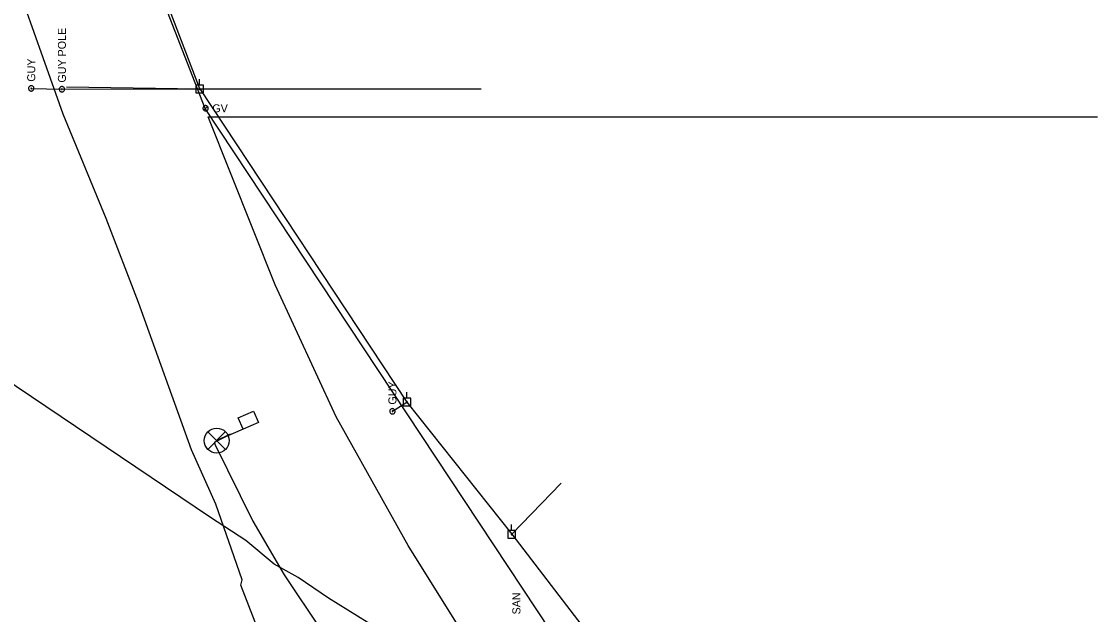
# Model space of a CAD drawing. Extents: x 600849 to 606371, y 330010 to 403088.
# Drawn here: x 602479 to 602996, y 353692 to 353977 of the extents above; entities that cross this region are included whole.
import ezdxf

# ---------------------------------------------------------------- set-up
doc = ezdxf.new("R2010")
doc.units = 0
for name, color, linetype in [('E_SIG', 7, 'Continuous'), ('E_UTL_EGuyPole', 7, 'Continuous'), ('E_UTL_EGuyWire', 7, 'Continuous'), ('E_UTL_EPowerPole', 7, 'Continuous'), ('E_UTL_G', 7, 'Continuous'), ('E_UTL_G_UG', 7, 'Continuous'), ('E_UTL_Loop_UG', 7, 'Continuous'), ('E_UTL_Overhead', 7, 'Continuous'), ('E_UTL_SAN', 7, 'Continuous'), ('E_UTL_T_UG', 7, 'Continuous'), ('E_UTL_W_UG', 7, 'Continuous')]:
    doc.layers.add(name, color=color, linetype=linetype)

msp = doc.modelspace()

# ---------------------------------------------------------------- linework, layer by layer
at = {"layer": 'E_SIG'}
for points in [[(602576.99, 353779.79), (602568.61, 353771.33)], [(602568.61, 353779.71), (602577.07, 353771.25)], [(602571.72, 353774.84), (602571.97, 353773.77), (602590.27, 353736.74), (602605.34, 353711.08), (602623.14, 353684.38), (602630.1, 353677.26), (602640.77, 353664.51), (602660.07, 353643.26), (602682.9, 353621.55), (602701.56, 353603.51), (602717.69, 353590.29)], [(602572.87, 353775.57), (602579.41, 353778.8)]]:
    msp.add_lwpolyline(points, dxfattribs=at)
msp.add_circle((602572.87, 353775.55), 6, dxfattribs=at)
at = {"layer": 'E_UTL_EGuyPole'}
for points in [[(602498.42, 353945.76), (602498.18, 353945.74), (602497.95, 353945.67), (602497.73, 353945.56), (602497.54, 353945.41), (602497.38, 353945.22), (602497.25, 353945.01), (602497.17, 353944.78), (602497.14, 353944.54), (602497.15, 353944.3), (602497.21, 353944.06), (602497.31, 353943.84), (602497.45, 353943.64), (602497.63, 353943.47), (602497.83, 353943.34), (602498.06, 353943.25), (602498.3, 353943.2), (602498.54, 353943.2), (602498.78, 353943.25), (602499.01, 353943.34), (602499.22, 353943.47), (602499.39, 353943.64), (602499.53, 353943.84), (602499.63, 353944.06), (602499.69, 353944.3), (602499.7, 353944.54), (602499.67, 353944.78), (602499.59, 353945.01), (602499.47, 353945.22), (602499.31, 353945.41), (602499.12, 353945.56), (602498.9, 353945.67), (602498.66, 353945.74), (602498.42, 353945.76)], [(602498.42, 353944.64), (602498.39, 353944.64), (602498.36, 353944.63), (602498.34, 353944.61), (602498.31, 353944.59), (602498.29, 353944.57), (602498.28, 353944.54), (602498.27, 353944.52), (602498.26, 353944.49), (602498.26, 353944.46), (602498.27, 353944.43), (602498.28, 353944.4), (602498.3, 353944.37), (602498.32, 353944.35), (602498.35, 353944.34), (602498.38, 353944.32), (602498.41, 353944.32), (602498.44, 353944.32), (602498.47, 353944.32), (602498.5, 353944.34), (602498.52, 353944.35), (602498.54, 353944.37), (602498.56, 353944.4), (602498.57, 353944.43), (602498.58, 353944.46), (602498.58, 353944.49), (602498.58, 353944.52), (602498.57, 353944.54), (602498.55, 353944.57), (602498.53, 353944.59), (602498.51, 353944.61), (602498.48, 353944.63), (602498.45, 353944.64), (602498.42, 353944.64)]]:
    msp.add_lwpolyline(points, dxfattribs=at)
at = {"layer": 'E_UTL_EGuyWire'}
for p, q in [((602483.67, 353944.9), (602498.42, 353944.48)), ((602498.42, 353944.48), (602564.68, 353944.62)), ((602657.34, 353789.63), (602664.33, 353794.06))]:
    msp.add_line(p, q, dxfattribs=at)
for points in [[(602483.67, 353946.18), (602483.43, 353946.16), (602483.19, 353946.09), (602482.97, 353945.97), (602482.78, 353945.82), (602482.62, 353945.64), (602482.5, 353945.43), (602482.42, 353945.2), (602482.39, 353944.96), (602482.4, 353944.71), (602482.46, 353944.48), (602482.56, 353944.25), (602482.7, 353944.05), (602482.87, 353943.89), (602483.08, 353943.75), (602483.31, 353943.66), (602483.55, 353943.62), (602483.79, 353943.62), (602484.03, 353943.66), (602484.26, 353943.75), (602484.46, 353943.89), (602484.64, 353944.05), (602484.78, 353944.25), (602484.88, 353944.48), (602484.94, 353944.71), (602484.95, 353944.96), (602484.92, 353945.2), (602484.84, 353945.43), (602484.71, 353945.64), (602484.55, 353945.82), (602484.36, 353945.97), (602484.14, 353946.09), (602483.91, 353946.16), (602483.67, 353946.18)], [(602483.67, 353945.06), (602483.64, 353945.05), (602483.61, 353945.04), (602483.58, 353945.03), (602483.56, 353945.01), (602483.54, 353944.99), (602483.52, 353944.96), (602483.51, 353944.93), (602483.51, 353944.9), (602483.51, 353944.87), (602483.52, 353944.84), (602483.53, 353944.81), (602483.55, 353944.79), (602483.57, 353944.77), (602483.59, 353944.75), (602483.62, 353944.74), (602483.65, 353944.74), (602483.68, 353944.74), (602483.71, 353944.74), (602483.74, 353944.75), (602483.77, 353944.77), (602483.79, 353944.79), (602483.81, 353944.81), (602483.82, 353944.84), (602483.83, 353944.87), (602483.83, 353944.9), (602483.82, 353944.93), (602483.81, 353944.96), (602483.8, 353944.99), (602483.78, 353945.01), (602483.75, 353945.03), (602483.73, 353945.04), (602483.7, 353945.05), (602483.67, 353945.06)], [(602657.34, 353790.92), (602657.1, 353790.89), (602656.87, 353790.82), (602656.65, 353790.71), (602656.46, 353790.56), (602656.3, 353790.38), (602656.18, 353790.17), (602656.1, 353789.93), (602656.06, 353789.69), (602656.07, 353789.45), (602656.13, 353789.21), (602656.23, 353788.99), (602656.37, 353788.79), (602656.55, 353788.62), (602656.76, 353788.49), (602656.98, 353788.4), (602657.22, 353788.35), (602657.47, 353788.35), (602657.71, 353788.4), (602657.93, 353788.49), (602658.14, 353788.62), (602658.31, 353788.79), (602658.46, 353788.99), (602658.56, 353789.21), (602658.61, 353789.45), (602658.63, 353789.69), (602658.59, 353789.93), (602658.51, 353790.17), (602658.39, 353790.38), (602658.23, 353790.56), (602658.04, 353790.71), (602657.82, 353790.82), (602657.59, 353790.89), (602657.34, 353790.92)], [(602657.34, 353789.79), (602657.31, 353789.79), (602657.29, 353789.78), (602657.26, 353789.77), (602657.23, 353789.75), (602657.21, 353789.73), (602657.2, 353789.7), (602657.19, 353789.67), (602657.18, 353789.64), (602657.19, 353789.61), (602657.19, 353789.58), (602657.21, 353789.55), (602657.22, 353789.53), (602657.25, 353789.51), (602657.27, 353789.49), (602657.3, 353789.48), (602657.33, 353789.47), (602657.36, 353789.47), (602657.39, 353789.48), (602657.42, 353789.49), (602657.44, 353789.51), (602657.47, 353789.53), (602657.48, 353789.55), (602657.5, 353789.58), (602657.5, 353789.61), (602657.5, 353789.64), (602657.5, 353789.67), (602657.49, 353789.7), (602657.48, 353789.73), (602657.46, 353789.75), (602657.43, 353789.77), (602657.4, 353789.78), (602657.38, 353789.79), (602657.34, 353789.79)]]:
    msp.add_lwpolyline(points, dxfattribs=at)
at = {"layer": 'E_UTL_EPowerPole'}
for points in [[(602566.49, 353946.46), (602562.81, 353946.46)], [(602562.81, 353946.46), (602562.81, 353942.77)], [(602564.65, 353946.46), (602564.65, 353949.37)], [(602566.49, 353942.77), (602566.49, 353946.46)], [(602562.81, 353942.77), (602566.49, 353942.77)], [(602564.92, 353944.62), (602564.92, 353944.67), (602564.9, 353944.71), (602564.88, 353944.75), (602564.85, 353944.79), (602564.82, 353944.82), (602564.78, 353944.84), (602564.74, 353944.85), (602564.69, 353944.86), (602564.65, 353944.86), (602564.6, 353944.85), (602564.56, 353944.83), (602564.52, 353944.8), (602564.49, 353944.77), (602564.47, 353944.73), (602564.45, 353944.69), (602564.44, 353944.64), (602564.44, 353944.6), (602564.45, 353944.55), (602564.47, 353944.51), (602564.49, 353944.47), (602564.52, 353944.44), (602564.56, 353944.42), (602564.6, 353944.4), (602564.65, 353944.39), (602564.69, 353944.38), (602564.74, 353944.39), (602564.78, 353944.41), (602564.82, 353944.43), (602564.85, 353944.46), (602564.88, 353944.49), (602564.9, 353944.53), (602564.92, 353944.58), (602564.92, 353944.62)], [(602666.14, 353795.9), (602662.45, 353795.9)], [(602662.45, 353795.9), (602662.45, 353792.21)], [(602664.29, 353795.9), (602664.29, 353798.81)], [(602666.14, 353792.21), (602666.14, 353795.9)], [(602662.45, 353792.21), (602666.14, 353792.21)], [(602664.57, 353794.06), (602664.56, 353794.1), (602664.55, 353794.14), (602664.53, 353794.18), (602664.5, 353794.22), (602664.47, 353794.25), (602664.43, 353794.27), (602664.38, 353794.29), (602664.34, 353794.29), (602664.29, 353794.29), (602664.25, 353794.28), (602664.21, 353794.26), (602664.17, 353794.24), (602664.14, 353794.2), (602664.11, 353794.16), (602664.1, 353794.12), (602664.09, 353794.08), (602664.09, 353794.03), (602664.1, 353793.99), (602664.11, 353793.95), (602664.14, 353793.91), (602664.17, 353793.88), (602664.21, 353793.85), (602664.25, 353793.83), (602664.29, 353793.82), (602664.34, 353793.82), (602664.38, 353793.82), (602664.43, 353793.84), (602664.47, 353793.86), (602664.5, 353793.89), (602664.53, 353793.93), (602664.55, 353793.97), (602664.56, 353794.01), (602664.57, 353794.06)], [(602714.67, 353732.36), (602714.67, 353735.27)], [(602716.51, 353732.36), (602712.82, 353732.36)], [(602712.82, 353732.36), (602712.82, 353728.67)], [(602712.82, 353728.67), (602716.51, 353728.67)], [(602714.94, 353730.52), (602714.93, 353730.56), (602714.92, 353730.6), (602714.9, 353730.64), (602714.87, 353730.68), (602714.84, 353730.71), (602714.8, 353730.73), (602714.75, 353730.75), (602714.71, 353730.75), (602714.66, 353730.75), (602714.62, 353730.74), (602714.58, 353730.72), (602714.54, 353730.7), (602714.51, 353730.66), (602714.49, 353730.62), (602714.47, 353730.58), (602714.46, 353730.54), (602714.46, 353730.49), (602714.47, 353730.45), (602714.49, 353730.41), (602714.51, 353730.37), (602714.54, 353730.34), (602714.58, 353730.31), (602714.62, 353730.29), (602714.66, 353730.28), (602714.71, 353730.28), (602714.75, 353730.28), (602714.8, 353730.3), (602714.84, 353730.32), (602714.87, 353730.35), (602714.9, 353730.39), (602714.92, 353730.43), (602714.93, 353730.47), (602714.94, 353730.52)], [(602716.51, 353728.67), (602716.51, 353732.36)]]:
    msp.add_lwpolyline(points, dxfattribs=at)
at = {"layer": 'E_UTL_G'}
for points in [[(602568.82, 353935.33), (602568.8, 353935.57), (602568.73, 353935.8), (602568.62, 353936.02), (602568.47, 353936.21), (602568.28, 353936.37), (602568.07, 353936.49), (602567.84, 353936.57), (602567.6, 353936.61), (602567.36, 353936.6), (602567.12, 353936.54), (602566.9, 353936.44), (602566.7, 353936.3), (602566.53, 353936.12), (602566.4, 353935.92), (602566.31, 353935.69), (602566.26, 353935.45), (602566.26, 353935.21), (602566.31, 353934.97), (602566.4, 353934.74), (602566.53, 353934.53), (602566.7, 353934.36), (602566.9, 353934.22), (602567.12, 353934.11), (602567.36, 353934.06), (602567.6, 353934.05), (602567.84, 353934.08), (602568.07, 353934.16), (602568.28, 353934.28), (602568.47, 353934.44), (602568.62, 353934.63), (602568.73, 353934.85), (602568.8, 353935.08), (602568.82, 353935.33)], [(602566.63, 353934.42), (602568.45, 353936.23)]]:
    msp.add_lwpolyline(points, dxfattribs=at)
at = {"layer": 'E_UTL_G_UG'}
for points in [[(602567.33, 353935.25), (602513.3, 354074.04), (602509.28, 354084.29), (602502.51, 354101.37), (602493.16, 354127.48), (602489.86, 354134.81), (602473.74, 354178.91), (602424.16, 354309.47), (602411.07, 354316.49), (602403.37, 354338.05), (602390.66, 354370.81), (602365.86, 354444.4), (602368.66, 354450.07), (602351.4, 354499.98), (602335.94, 354547.15), (602320.16, 354593.73), (602300.78, 354657.82), (602304.19, 354663.88), (602307.43, 354667.03)], [(602663.79, 353676.69), (602626.6, 353699.86), (602612.06, 353709.74), (602600.45, 353716.14), (602586.79, 353727.58), (602569.93, 353738.55), (602325.24, 353903.29), (602317.34, 353906.33), (602299.51, 353921.31), (602276.11, 353938.2), (602259.37, 353980.94), (602242.57, 354023.5), (602228.81, 354058.82), (602211.65, 354103.59), (602191.45, 354156.33)], [(602733.76, 353683.78), (602567.33, 353935.25)]]:
    msp.add_lwpolyline(points, dxfattribs=at)
at = {"layer": 'E_UTL_Loop_UG'}
for p, q in [((602583.15, 353786.48), (602590.47, 353789.71)), ((602585.58, 353780.99), (602583.15, 353786.48)), ((602590.47, 353789.71), (602592.89, 353784.22)), ((602585.58, 353780.99), (602577.01, 353777.29)), ((602592.89, 353784.22), (602585.58, 353780.99))]:
    msp.add_line(p, q, dxfattribs=at)
msp.add_lwpolyline([(602577.01, 353777.29), (602572.66, 353775.15), (602571.72, 353774.84)], dxfattribs=at)
at = {"layer": 'E_UTL_Overhead'}
for points in [[(602564.68, 353944.62), (602493.86, 354130.23), (602437.69, 354279.84), (602377.58, 354448.35), (602318.36, 354619.69), (602300.73, 354721.7), (602278.59, 354786.86), (602257.42, 354907.01), (602299.46, 355189.8), (602320.99, 355319.4), (602218, 355394.92), (602339.56, 355565.71)], [(602500.6, 353945.66), (602564.68, 353944.62)], [(602564.68, 353944.62), (602664.33, 353794.06)], [(602564.68, 353944.62), (602700.03, 353944.62)], [(602664.33, 353794.06), (602714.7, 353730.52), (602765.19, 353664.71), (602931.16, 353554.23)], [(602714.7, 353730.52), (602738.57, 353755.08)]]:
    msp.add_lwpolyline(points, dxfattribs=at)
at = {"layer": 'E_UTL_T_UG'}
for points in [[(602887.83, 353560.35), (602867.01, 353570.21), (602804.28, 353597.95), (602752.29, 353622.75), (602712.74, 353654.2), (602688.6, 353687.1), (602664.91, 353725.04), (602630.3, 353786.96), (602600.91, 353850.51), (602568.77, 353931.2)], [(602568.77, 353931.2), (602996.4, 353931.2)]]:
    msp.add_lwpolyline(points, dxfattribs=at)
at = {"layer": 'E_UTL_W_UG'}
msp.add_lwpolyline([(602607.78, 353645.67), (602584.38, 353706.02), (602585.05, 353708.63), (602572.48, 353745.03), (602560.68, 353771.1), (602535.24, 353841.98), (602519.71, 353882.33), (602499.1, 353932.56), (602483.38, 353976.73), (602464.69, 354028.43)], dxfattribs=at)

# ---------------------------------------------------------------- texts
at = {"layer": 'E_UTL_EGuyPole'}
msp.add_text('GUY POLE', height=3.85, rotation=90, dxfattribs=at).set_placement((602500.35, 353947.69))
at = {"layer": 'E_UTL_EGuyWire'}
for p in [(602485.59, 353948.1), (602659.27, 353792.84)]:
    msp.add_text('GUY', height=3.85, rotation=90, dxfattribs=at).set_placement(p)
at = {"layer": 'E_UTL_G'}
msp.add_text('GV', height=3.85, dxfattribs=at).set_placement((602570.75, 353933.4))
at = {"layer": 'E_UTL_SAN'}
msp.add_text('SAN', height=3.849, rotation=90, dxfattribs=at).set_placement((602718.9, 353691.96))

doc.saveas('drawing.dxf')
